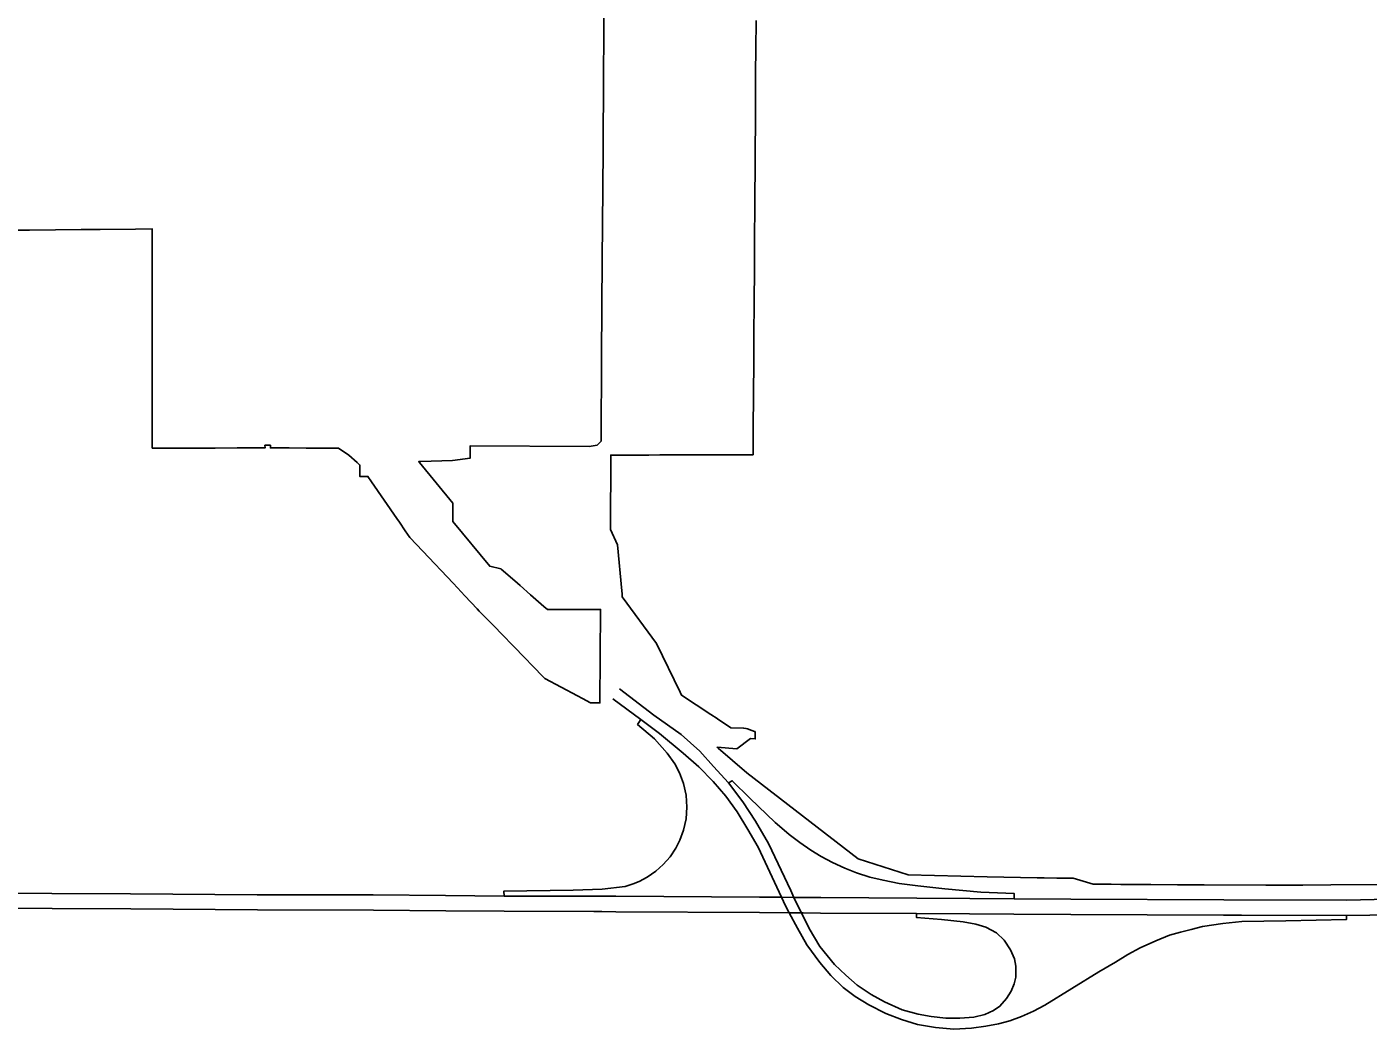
# Model space of a CAD drawing. Extents: x 0 to 34, y 0 to 22.
# Drawn here: x 5.1018 to 5.2228, y 15.7742 to 15.8646 of the extents above; entities that cross this region are included whole.
import ezdxf

# ---------------------------------------------------------------- set-up
doc = ezdxf.new("R2010")
doc.units = 0
for name, color, linetype in [('GM_X_Corporation', 7, 'Continuous'), ('GM_X_Interchange_Ramps', 7, 'Continuous'), ('GM_X_Interstate_Route', 7, 'Continuous')]:
    doc.layers.add(name, color=color, linetype=linetype)

msp = doc.modelspace()

# ---------------------------------------------------------------- linework, layer by layer
at = {"layer": 'GM_X_Corporation'}
for points in [[(5.153880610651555, 15.868785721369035), (5.153846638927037, 15.862690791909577), (5.153839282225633, 15.861370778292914), (5.153820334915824, 15.857971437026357), (5.153807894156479, 15.855739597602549), (5.153802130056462, 15.854706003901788), (5.153797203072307, 15.85382189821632), (5.153795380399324, 15.8534946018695), (5.153747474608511, 15.84670399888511), (5.153726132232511, 15.843678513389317), (5.153664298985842, 15.834913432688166), (5.153610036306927, 15.827221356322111), (5.153258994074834, 15.826878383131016), (5.152535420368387, 15.826754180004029), (5.141811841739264, 15.826817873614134), (5.141810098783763, 15.825694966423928), (5.140214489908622, 15.825470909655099), (5.137306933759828, 15.825386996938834), (5.137157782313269, 15.825382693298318), (5.137236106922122, 15.825287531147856), (5.140231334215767, 15.821648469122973), (5.140238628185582, 15.819992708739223), (5.143572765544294, 15.815944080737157), (5.1445663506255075, 15.815704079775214), (5.144583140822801, 15.815689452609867), (5.145618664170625, 15.814797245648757), (5.146065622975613, 15.814412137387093), (5.146074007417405, 15.814404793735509), (5.1463086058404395, 15.814199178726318), (5.147242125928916, 15.813380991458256), (5.14844657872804, 15.812325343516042), (5.1487662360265, 15.81204518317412), (5.153065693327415, 15.812047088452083), (5.153419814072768, 15.812047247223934), (5.153571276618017, 15.812047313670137), (5.153505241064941, 15.803621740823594), (5.152673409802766, 15.80362750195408), (5.151932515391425, 15.804022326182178), (5.1514752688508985, 15.804265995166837), (5.148545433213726, 15.805827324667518), (5.148363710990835, 15.806013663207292), (5.145796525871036, 15.808646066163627), (5.14455896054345, 15.809915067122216), (5.144078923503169, 15.810407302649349), (5.14262294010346, 15.811900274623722), (5.142421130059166, 15.812107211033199), (5.141333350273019, 15.813283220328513), (5.140652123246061, 15.814008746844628), (5.140257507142, 15.814428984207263), (5.137530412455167, 15.817307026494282), (5.1363498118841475, 15.818550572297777), (5.135933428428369, 15.819143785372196), (5.135412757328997, 15.819911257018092), (5.135172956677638, 15.820259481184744), (5.132899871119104, 15.823560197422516), (5.13256929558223, 15.82404022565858), (5.131996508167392, 15.824033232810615), (5.131852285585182, 15.824031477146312), (5.131859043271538, 15.825066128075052), (5.131597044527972, 15.825297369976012), (5.1308525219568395, 15.82595449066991), (5.129910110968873, 15.826593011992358), (5.129586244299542, 15.826591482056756), (5.129412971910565, 15.826590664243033), (5.129027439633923, 15.826588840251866), (5.128574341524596, 15.82659336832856), (5.128163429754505, 15.826597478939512), (5.127015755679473, 15.826608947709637), (5.125456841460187, 15.826624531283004), (5.123769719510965, 15.826618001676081), (5.123768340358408, 15.826859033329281), (5.123760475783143, 15.82685900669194), (5.12328658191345, 15.826857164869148), (5.123287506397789, 15.82661611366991), (5.122802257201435, 15.826614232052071), (5.122262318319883, 15.826613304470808), (5.120789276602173, 15.826610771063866), (5.118787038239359, 15.82660733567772), (5.113119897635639, 15.826597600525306), (5.113119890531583, 15.835718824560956), (5.113119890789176, 15.839450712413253), (5.113119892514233, 15.846361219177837), (5.111612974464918, 15.84634884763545), (5.1083981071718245, 15.846322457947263), (5.106710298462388, 15.846308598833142), (5.10439719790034, 15.846289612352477), (5.102039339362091, 15.846270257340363), (5.098708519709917, 15.846259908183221)], [(5.226044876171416, 15.787246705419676), (5.2194594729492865, 15.787208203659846), (5.216921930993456, 15.787193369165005), (5.213591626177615, 15.787173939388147), (5.208037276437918, 15.787203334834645), (5.207332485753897, 15.787207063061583), (5.206389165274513, 15.787212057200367), (5.205841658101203, 15.78721495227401), (5.205628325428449, 15.78721608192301), (5.2032164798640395, 15.787228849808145), (5.20259641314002, 15.787232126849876), (5.201269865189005, 15.787239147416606), (5.200516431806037, 15.787247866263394), (5.199631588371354, 15.787258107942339), (5.198009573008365, 15.787279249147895), (5.196204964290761, 15.787802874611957), (5.196174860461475, 15.787809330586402), (5.1947493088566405, 15.787809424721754), (5.193602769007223, 15.787829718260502), (5.1929601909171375, 15.787841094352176), (5.18844718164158, 15.787920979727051), (5.181327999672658, 15.78811090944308), (5.1768190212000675, 15.789555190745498), (5.166773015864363, 15.797316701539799), (5.16416824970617, 15.799552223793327), (5.16408588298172, 15.79962291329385), (5.165847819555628, 15.799463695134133), (5.167101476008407, 15.800399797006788), (5.167521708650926, 15.800374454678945), (5.1675080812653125, 15.800968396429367), (5.167506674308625, 15.801029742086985), (5.167447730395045, 15.801050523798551), (5.167230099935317, 15.801127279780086), (5.166826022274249, 15.801269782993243), (5.166678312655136, 15.80132187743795), (5.166482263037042, 15.801330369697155), (5.166476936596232, 15.801330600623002), (5.1653229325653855, 15.801380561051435), (5.1641241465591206, 15.802169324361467), (5.164076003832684, 15.802201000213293), (5.1635110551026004, 15.802572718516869), (5.163501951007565, 15.802578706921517), (5.160877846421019, 15.804305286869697), (5.1607382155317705, 15.804593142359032), (5.158614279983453, 15.808971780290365), (5.155527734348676, 15.813198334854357), (5.155523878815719, 15.81320361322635), (5.155500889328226, 15.813458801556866), (5.155476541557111, 15.813729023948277), (5.15510659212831, 15.817873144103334), (5.154471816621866, 15.819266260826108), (5.154486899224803, 15.825968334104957), (5.1579267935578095, 15.825977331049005), (5.158907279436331, 15.825979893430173), (5.1635485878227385, 15.825992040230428), (5.167334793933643, 15.826001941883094), (5.167336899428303, 15.826323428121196), (5.167338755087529, 15.826607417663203), (5.167339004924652, 15.826644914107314), (5.167342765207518, 15.827216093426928), (5.167377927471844, 15.832561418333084), (5.167382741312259, 15.83329368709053), (5.167388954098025, 15.8342371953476), (5.167398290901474, 15.835656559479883), (5.167409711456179, 15.83739264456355), (5.167421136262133, 15.839128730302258), (5.167449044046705, 15.843370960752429), (5.167455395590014, 15.844336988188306), (5.167466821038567, 15.846073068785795), (5.167478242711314, 15.847809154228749), (5.167480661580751, 15.848177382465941), (5.167512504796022, 15.853017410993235), (5.167535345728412, 15.85648958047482), (5.1675467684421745, 15.858225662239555), (5.1675542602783, 15.859364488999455), (5.167561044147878, 15.860395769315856), (5.167561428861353, 15.860453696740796), (5.167575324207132, 15.862565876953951), (5.167592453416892, 15.865170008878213)]]:
    msp.add_lwpolyline(points, dxfattribs=at)
at = {"layer": 'GM_X_Interchange_Ramps'}
for points in [[(5.1546685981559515, 15.803985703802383), (5.157207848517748, 15.802116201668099), (5.158882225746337, 15.800860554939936), (5.161031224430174, 15.799088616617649), (5.162426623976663, 15.797860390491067), (5.163738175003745, 15.796520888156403), (5.164882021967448, 15.79520934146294), (5.165886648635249, 15.793785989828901), (5.1668633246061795, 15.79219546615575), (5.167784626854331, 15.790604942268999), (5.1698875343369, 15.786087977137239), (5.17024002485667, 15.78533079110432), (5.170584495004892, 15.784686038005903), (5.171328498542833, 15.78329359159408), (5.1721654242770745, 15.781814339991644), (5.173337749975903, 15.780195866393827), (5.174342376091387, 15.77902354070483), (5.175458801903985, 15.777963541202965), (5.176546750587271, 15.777154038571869), (5.177774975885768, 15.776400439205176), (5.179309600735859, 15.775619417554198), (5.180732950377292, 15.775060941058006), (5.18215629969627, 15.774614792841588), (5.1838027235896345, 15.774335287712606), (5.185449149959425, 15.774196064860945), (5.187039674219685, 15.774279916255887), (5.188323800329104, 15.774452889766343), (5.189481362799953, 15.774684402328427), (5.190485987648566, 15.774949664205), (5.19154651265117, 15.775339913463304), (5.192634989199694, 15.775824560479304), (5.193663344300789, 15.776363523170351), (5.198537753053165, 15.77935155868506), (5.200031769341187, 15.780233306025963), (5.201158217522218, 15.780918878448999), (5.202260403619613, 15.7815311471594), (5.203681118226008, 15.782168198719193), (5.204905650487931, 15.782658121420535), (5.205909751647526, 15.782951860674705), (5.206865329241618, 15.783196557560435), (5.207893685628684, 15.783441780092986), (5.2097136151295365, 15.783726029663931), (5.21144388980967, 15.783893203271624), (5.2154064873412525, 15.783977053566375), (5.220876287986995, 15.784088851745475), (5.2208664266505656, 15.78444408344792)], [(5.165105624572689, 15.796409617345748), (5.163766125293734, 15.797888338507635), (5.1625378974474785, 15.79925578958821), (5.160835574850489, 15.800762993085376), (5.1583801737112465, 15.802520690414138), (5.155282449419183, 15.804892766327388)], [(5.157207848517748, 15.802116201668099), (5.156900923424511, 15.801683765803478), (5.158435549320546, 15.800372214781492), (5.159579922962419, 15.799088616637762), (5.160261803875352, 15.798135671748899), (5.160697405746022, 15.797318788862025), (5.161059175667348, 15.79634791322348), (5.161285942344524, 15.795310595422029), (5.1613618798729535, 15.794208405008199), (5.161282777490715, 15.793168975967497), (5.16105390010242, 15.79213587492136), (5.160722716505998, 15.791240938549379), (5.160361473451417, 15.790533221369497), (5.159836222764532, 15.789747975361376), (5.159222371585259, 15.789043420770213), (5.158563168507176, 15.788452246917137), (5.157767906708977, 15.787901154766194), (5.1570522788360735, 15.78752303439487), (5.156500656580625, 15.787295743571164), (5.155781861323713, 15.787073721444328), (5.153714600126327, 15.786812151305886), (5.151096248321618, 15.78672566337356), (5.144845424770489, 15.786642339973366), (5.144854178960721, 15.786199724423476)], [(5.190886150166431, 15.78596330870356), (5.190891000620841, 15.786418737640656), (5.187890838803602, 15.78654424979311), (5.184639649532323, 15.786837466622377), (5.182197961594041, 15.787116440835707), (5.180509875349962, 15.787340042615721), (5.179058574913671, 15.787619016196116), (5.177872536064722, 15.787911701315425), (5.176672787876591, 15.78828876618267), (5.17559802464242, 15.788721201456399), (5.174492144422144, 15.789215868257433), (5.173482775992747, 15.789769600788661), (5.172534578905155, 15.790351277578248), (5.171548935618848, 15.791025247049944), (5.170583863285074, 15.791760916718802), (5.16991464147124, 15.792319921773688), (5.1693324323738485, 15.792842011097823), (5.1670399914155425, 15.795024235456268), (5.1654452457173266, 15.796602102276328), (5.165105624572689, 15.796409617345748)], [(5.182081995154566, 15.78462317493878), (5.182072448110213, 15.784270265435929), (5.184319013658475, 15.784088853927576), (5.186300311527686, 15.783865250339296), (5.187416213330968, 15.783670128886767), (5.188323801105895, 15.78339273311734), (5.189279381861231, 15.782878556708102), (5.1899844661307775, 15.782233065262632), (5.190549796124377, 15.781358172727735), (5.190920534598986, 15.780551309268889), (5.191042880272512, 15.779890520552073), (5.191042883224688, 15.779400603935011), (5.191042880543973, 15.778885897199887), (5.19089574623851, 15.77827362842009), (5.1906262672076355, 15.777637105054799), (5.190185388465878, 15.776951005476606), (5.189597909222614, 15.77626543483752), (5.1890209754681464, 15.775870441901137), (5.188239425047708, 15.77550761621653), (5.187234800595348, 15.775284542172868), (5.185979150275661, 15.775172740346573), (5.184723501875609, 15.775200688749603), (5.183411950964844, 15.77533991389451), (5.182211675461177, 15.775535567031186), (5.180788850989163, 15.775926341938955), (5.179197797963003, 15.776651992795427), (5.177970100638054, 15.777321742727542), (5.176714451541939, 15.778158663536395), (5.175709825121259, 15.779051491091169), (5.174677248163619, 15.780028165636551), (5.173337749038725, 15.781647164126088), (5.172389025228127, 15.783265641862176), (5.171682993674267, 15.784677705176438), (5.171356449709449, 15.785330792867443), (5.17102041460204, 15.78607938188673), (5.17074260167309, 15.786698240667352), (5.16873334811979, 15.790939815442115), (5.1675330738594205, 15.792949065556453), (5.166389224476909, 15.794707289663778), (5.165105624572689, 15.796409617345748)]]:
    msp.add_lwpolyline(points, dxfattribs=at)
at = {"layer": 'GM_X_Interstate_Route'}
for points in [[(5.096116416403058, 15.786478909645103), (5.104046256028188, 15.7864370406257), (5.11113843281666, 15.786409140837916), (5.122586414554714, 15.786325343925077), (5.13304321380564, 15.786297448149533), (5.139576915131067, 15.786241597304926), (5.144854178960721, 15.786199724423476), (5.15296812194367, 15.786200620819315), (5.153711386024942, 15.78619540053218), (5.154950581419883, 15.786186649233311), (5.167920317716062, 15.786102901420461), (5.1698875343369, 15.786087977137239), (5.17102041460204, 15.78607938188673), (5.1734349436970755, 15.786061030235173), (5.182096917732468, 15.786019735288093), (5.186879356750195, 15.785991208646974), (5.190886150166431, 15.78596330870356), (5.19600430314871, 15.785923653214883), (5.209797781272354, 15.785867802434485), (5.220881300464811, 15.785840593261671), (5.22713228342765, 15.78597485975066)], [(5.096143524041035, 15.785111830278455), (5.104073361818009, 15.78506995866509), (5.1111654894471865, 15.785042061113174), (5.122613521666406, 15.784958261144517), (5.133070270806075, 15.78493036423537), (5.139604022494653, 15.78487451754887), (5.144881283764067, 15.784832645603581), (5.152953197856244, 15.784804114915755), (5.153680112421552, 15.784798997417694), (5.154935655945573, 15.78479013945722), (5.16790544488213, 15.78470639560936), (5.170584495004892, 15.784686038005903), (5.171682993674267, 15.784677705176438), (5.171856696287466, 15.784676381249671)], [(5.171856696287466, 15.784676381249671), (5.173420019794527, 15.784664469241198), (5.182081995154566, 15.78462317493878), (5.1868644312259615, 15.784594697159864), (5.190871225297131, 15.784566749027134), (5.195989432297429, 15.784527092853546), (5.209782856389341, 15.784471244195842), (5.211415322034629, 15.78446724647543)], [(5.211415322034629, 15.78446724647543), (5.2208664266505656, 15.78444408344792), (5.227174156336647, 15.784550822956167), (5.230244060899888, 15.784598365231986)]]:
    msp.add_lwpolyline(points, dxfattribs=at)

doc.saveas('drawing.dxf')
